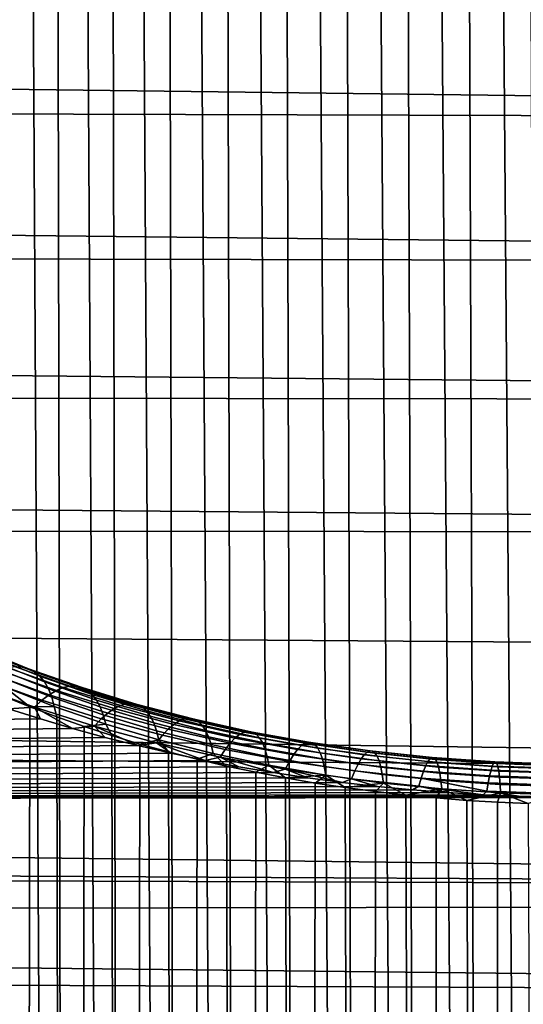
# Model space of a CAD drawing. Header units: metres. Extents: x -29 to 117, y -464 to 29.
# Tile 329 of 362: x 100.55 to 103.46, y -24.01 to -18.31. Entities that reach past the tile are written whole.
import ezdxf

# ---------------------------------------------------------------- set-up
doc = ezdxf.new("R2010")
doc.units = ezdxf.units.M
doc.layers.add('solid_24_501_056_XXX', color=7, linetype='CONTINUOUS')

msp = doc.modelspace()

# ---------------------------------------------------------------- linework, layer by layer
at = {"layer": 'solid_24_501_056_XXX'}
for points in [[(103.134026, -13.702284, 77.598305), (103.291458, -57.776882, 130.15033), (103.660316, -57.759457, 130.164948), (103.311363, -13.6847, 77.606133)], [(103.489105, -13.672137, 77.611717), (103.311363, -13.6847, 77.606133), (103.660316, -57.759457, 130.164948)], [(102.780762, -13.752416, 77.575798), (102.924713, -57.811672, 130.12114), (103.291458, -57.776882, 130.15033), (102.957146, -13.724861, 77.588211)], [(103.134026, -13.702284, 77.598305), (102.957146, -13.724861, 77.588211), (103.291458, -57.776882, 130.15033)], [(102.430336, -13.822513, 77.544174), (102.561455, -57.863693, 130.077484), (102.924713, -57.811672, 130.12114), (102.60511, -13.784976, 77.561127)], [(102.780762, -13.752416, 77.575798), (102.60511, -13.784976, 77.561127), (102.924713, -57.811672, 130.12114)], [(102.430336, -13.822513, 77.544174), (102.256523, -13.864965, 77.524857), (102.561455, -57.863693, 130.077484)], [(102.083755, -13.912292, 77.503113), (101.912239, -13.964554, 77.47905), (102.203079, -57.932743, 130.019547)], [(102.083755, -13.912292, 77.503113), (102.203079, -57.932743, 130.019547), (102.561455, -57.863693, 130.077484), (102.256523, -13.864965, 77.524857)], [(101.742142, -14.021672, 77.452606), (101.850929, -58.018562, 129.94754), (102.203079, -57.932743, 130.019547), (101.912239, -13.964554, 77.47905)], [(101.742142, -14.021672, 77.452606), (101.573608, -14.08353, 77.423668), (101.850929, -58.018562, 129.94754)], [(101.406792, -14.150046, 77.392181), (101.50634, -58.120827, 129.861725), (101.850929, -58.018562, 129.94754), (101.573608, -14.08353, 77.423668)], [(101.406792, -14.150046, 77.392181), (101.241852, -14.221313, 77.358299), (101.50634, -58.120827, 129.861725)], [(101.078979, -14.297185, 77.32193), (101.170631, -58.239143, 129.762451), (101.50634, -58.120827, 129.861725), (101.241852, -14.221313, 77.358299)], [(101.078979, -14.297185, 77.32193), (100.918365, -14.377475, 77.282944), (101.170631, -58.239143, 129.762451)], [(100.760178, -14.462092, 77.241302), (100.845062, -58.37307, 129.65007), (101.170631, -58.239143, 129.762451), (100.918365, -14.377475, 77.282944)], [(100.760178, -14.462092, 77.241302), (100.604523, -14.551145, 77.197197), (100.845062, -58.37307, 129.65007)], [(100.451645, -14.644389, 77.150513), (100.530876, -58.522095, 129.525024), (100.845062, -58.37307, 129.65007), (100.604523, -14.551145, 77.197197)], [(68.068306, -17.855564, 30.109602), (115.698807, -18.043081, 30.263849), (115.756416, -18.900509, 31.004889), (67.94294, -18.310102, 30.488224)], [(67.817108, -18.756699, 30.876354), (67.94294, -18.310102, 30.488224), (115.756416, -18.900509, 31.004889)], [(67.817108, -18.756699, 30.876354), (115.756416, -18.900509, 31.004889), (115.799744, -19.726307, 31.778532), (67.69075, -19.195158, 31.273838)], [(67.564034, -19.625256, 31.680479), (67.69075, -19.195158, 31.273838), (115.799744, -19.726307, 31.778532)], [(67.564034, -19.625256, 31.680479), (115.799744, -19.726307, 31.778532), (115.828773, -20.5193, 32.583401), (67.437141, -20.04677, 32.096069)], [(67.31002, -20.459524, 32.520447), (67.437141, -20.04677, 32.096069), (115.828773, -20.5193, 32.583401)], [(67.31002, -20.459524, 32.520447), (115.828773, -20.5193, 32.583401), (115.843262, -21.279072, 33.418877), (67.182594, -20.863342, 32.95343)], [(67.055054, -21.258018, 33.394802), (67.182594, -20.863342, 32.95343), (115.843262, -21.279072, 33.418877)], [(67.055054, -21.258018, 33.394802), (115.843262, -21.279072, 33.418877), (115.843224, -22.004473, 34.283588), (66.927574, -21.643349, 33.844341)], [(66.927574, -21.643349, 33.844341), (115.843224, -22.004473, 34.283588), (115.828644, -22.695074, 35.177017), (66.800095, -22.019175, 34.301857)], [(100.560608, -22.057667, 69.994957), (100.260139, -21.935186, 70.155823), (100.217278, -21.931597, 70.073975), (100.520958, -22.055998, 69.911446)], [(100.597534, -22.06741, 70.079163), (100.29998, -21.946735, 70.238464), (100.260139, -21.935186, 70.155823), (100.560608, -22.057667, 69.994957)], [(100.631416, -22.085142, 70.163345), (100.336464, -21.966145, 70.321175), (100.29998, -21.946735, 70.238464), (100.597534, -22.06741, 70.079163)], [(100.661972, -22.110714, 70.24678), (100.36927, -21.993248, 70.403259), (100.336464, -21.966145, 70.321175), (100.631416, -22.085142, 70.163345)], [(100.688934, -22.143906, 70.328766), (100.398125, -22.027815, 70.484024), (100.36927, -21.993248, 70.403259), (100.661972, -22.110714, 70.24678)], [(66.672554, -22.385338, 34.767162), (66.800095, -22.019175, 34.301857), (115.828644, -22.695074, 35.177017)], [(100.712074, -22.184435, 70.408585), (100.422775, -22.06955, 70.562759), (100.398125, -22.027815, 70.484024), (100.688934, -22.143906, 70.328766)], [(100.798279, -22.177036, 69.678169), (100.47892, -22.062416, 69.829338), (100.43486, -22.076866, 69.749344), (100.758156, -22.193432, 69.596497)], [(100.836601, -22.168741, 69.761909), (100.520958, -22.055998, 69.911446), (100.47892, -22.062416, 69.829338), (100.798279, -22.177036, 69.678169)], [(100.87281, -22.168617, 69.846985), (100.560608, -22.057667, 69.994957), (100.520958, -22.055998, 69.911446), (100.836601, -22.168741, 69.761909)], [(100.906586, -22.176668, 69.932678), (100.597534, -22.06741, 70.079163), (100.560608, -22.057667, 69.994957), (100.87281, -22.168617, 69.846985)], [(100.937637, -22.192823, 70.018257), (100.631416, -22.085142, 70.163345), (100.597534, -22.06741, 70.079163), (100.906586, -22.176668, 69.932678)], [(100.716591, -22.217791, 69.517578), (100.389153, -22.099228, 69.672142), (100.342178, -22.129307, 69.598404), (100.673927, -22.249901, 69.442093)], [(100.758156, -22.193432, 69.596497), (100.43486, -22.076866, 69.749344), (100.389153, -22.099228, 69.672142), (100.716591, -22.217791, 69.517578)], [(100.731194, -22.231953, 70.485565), (100.443024, -22.118095, 70.638802), (100.422775, -22.06955, 70.562759), (100.712074, -22.184435, 70.408585)], [(100.746124, -22.286055, 70.559044), (100.458679, -22.173037, 70.711502), (100.443024, -22.118095, 70.638802), (100.731194, -22.231953, 70.485565)], [(100.965714, -22.216946, 70.102989), (100.661972, -22.110714, 70.24678), (100.631416, -22.085142, 70.163345), (100.937637, -22.192823, 70.018257)], [(100.990562, -22.248827, 70.18615), (100.688934, -22.143906, 70.328766), (100.661972, -22.110714, 70.24678), (100.965714, -22.216946, 70.102989)], [(100.673927, -22.249901, 69.442093), (100.342178, -22.129307, 69.598404), (100.29435, -22.166847, 69.52874), (100.630531, -22.28949, 69.370689)], [(100.630531, -22.28949, 69.370689), (100.29435, -22.166847, 69.52874), (100.481842, -22.299448, 69.351288)], [(100.458679, -22.173037, 70.711502), (100.604668, -22.287676, 70.705452), (100.451797, -22.225512, 70.789162)], [(100.746124, -22.286055, 70.559044), (100.604668, -22.287676, 70.705452), (100.458679, -22.173037, 70.711502)], [(101.011971, -22.288197, 70.267021), (100.712074, -22.184435, 70.408585), (100.688934, -22.143906, 70.328766), (100.990562, -22.248827, 70.18615)], [(101.128807, -22.279615, 69.541023), (100.798279, -22.177036, 69.678169), (100.758156, -22.193432, 69.596497), (101.092842, -22.297789, 69.457802)], [(101.163208, -22.269602, 69.626259), (100.836601, -22.168741, 69.761909), (100.798279, -22.177036, 69.678169), (101.128807, -22.279615, 69.541023)], [(101.195747, -22.267834, 69.712784), (100.87281, -22.168617, 69.846985), (100.836601, -22.168741, 69.761909), (101.163208, -22.269602, 69.626259)], [(101.226151, -22.274324, 69.799866), (100.906586, -22.176668, 69.932678), (100.87281, -22.168617, 69.846985), (101.195747, -22.267834, 69.712784)], [(101.254158, -22.289019, 69.886749), (100.937637, -22.192823, 70.018257), (100.906586, -22.176668, 69.932678), (101.226151, -22.274324, 69.799866)], [(100.451797, -22.225512, 70.789162), (100.604668, -22.287676, 70.705452), (100.530876, -66.18499, 123.095093)], [(101.055626, -22.323965, 69.377312), (100.716591, -22.217791, 69.517578), (100.673927, -22.249901, 69.442093), (101.017464, -22.357922, 69.30024)], [(101.029762, -22.334717, 70.344925), (100.731194, -22.231953, 70.485565), (100.712074, -22.184435, 70.408585), (101.011971, -22.288197, 70.267021)], [(101.092842, -22.297789, 69.457802), (100.758156, -22.193432, 69.596497), (100.716591, -22.217791, 69.517578), (101.055626, -22.323965, 69.377312)], [(101.043785, -22.387991, 70.419182), (100.746124, -22.286055, 70.559044), (100.731194, -22.231953, 70.485565), (101.029762, -22.334717, 70.344925)], [(101.279533, -22.311792, 69.972694), (100.965714, -22.216946, 70.102989), (100.937637, -22.192823, 70.018257), (101.254158, -22.289019, 69.886749)], [(101.302055, -22.342449, 70.056969), (100.990562, -22.248827, 70.18615), (100.965714, -22.216946, 70.102989), (101.279533, -22.311792, 69.972694)], [(100.630531, -22.28949, 69.370689), (100.481842, -22.299448, 69.351288), (100.665276, -22.358154, 69.275574)], [(100.604668, -22.287676, 70.705452), (100.760323, -22.346571, 70.625412), (100.845062, -66.334015, 122.970047), (100.530876, -66.18499, 123.095093)], [(100.746124, -22.286055, 70.559044), (100.760323, -22.346571, 70.625412), (100.604668, -22.287676, 70.705452)], [(101.017464, -22.357922, 69.30024), (100.673927, -22.249901, 69.442093), (100.630531, -22.28949, 69.370689), (100.978691, -22.399366, 69.227242)], [(100.630531, -22.28949, 69.370689), (100.665276, -22.358154, 69.275574), (100.851425, -22.413351, 69.203896)], [(100.978691, -22.399366, 69.227242), (100.630531, -22.28949, 69.370689), (100.851425, -22.413351, 69.203896)], [(100.746124, -22.286055, 70.559044), (101.043785, -22.387991, 70.419182), (100.918518, -22.402264, 70.549316), (100.760323, -22.346571, 70.625412)], [(101.321526, -22.380728, 70.138847), (101.011971, -22.288197, 70.267021), (100.990562, -22.248827, 70.18615), (101.302055, -22.342449, 70.056969)], [(101.337791, -22.426302, 70.217636), (101.029762, -22.334717, 70.344925), (101.011971, -22.288197, 70.267021), (101.321526, -22.380728, 70.138847)], [(101.469444, -22.369936, 69.418762), (101.128807, -22.279615, 69.541023), (101.092842, -22.297789, 69.457802), (101.437828, -22.3897, 69.334145)], [(101.49971, -22.358377, 69.505356), (101.163208, -22.269602, 69.626259), (101.128807, -22.279615, 69.541023), (101.469444, -22.369936, 69.418762)], [(101.528381, -22.355124, 69.593201), (101.195747, -22.267834, 69.712784), (101.163208, -22.269602, 69.626259), (101.49971, -22.358377, 69.505356)], [(101.555206, -22.360205, 69.681541), (101.226151, -22.274324, 69.799866), (101.195747, -22.267834, 69.712784), (101.528381, -22.355124, 69.593201)], [(101.579956, -22.373575, 69.769623), (101.254158, -22.289019, 69.886749), (101.226151, -22.274324, 69.799866), (101.555206, -22.360205, 69.681541)], [(101.602425, -22.395121, 69.856689), (101.279533, -22.311792, 69.972694), (101.254158, -22.289019, 69.886749), (101.579956, -22.373575, 69.769623)], [(61.02314, -22.863506, 68.600929), (100.665276, -22.358154, 69.275574), (100.481842, -22.299448, 69.351288)], [(100.760323, -22.346571, 70.625412), (100.918518, -22.402264, 70.549316), (100.845062, -66.334015, 122.970047)], [(101.405151, -22.417501, 69.252243), (101.055626, -22.323965, 69.377312), (101.017464, -22.357922, 69.30024), (101.371681, -22.453104, 69.173744)], [(101.3507, -22.478781, 70.292664), (101.043785, -22.387991, 70.419182), (101.029762, -22.334717, 70.344925), (101.337791, -22.426302, 70.217636)], [(101.437828, -22.3897, 69.334145), (101.092842, -22.297789, 69.457802), (101.055626, -22.323965, 69.377312), (101.405151, -22.417501, 69.252243)], [(101.622414, -22.424658, 69.941994), (101.302055, -22.342449, 70.056969), (101.279533, -22.311792, 69.972694), (101.602425, -22.395121, 69.856689)], [(101.639755, -22.461935, 70.024811), (101.321526, -22.380728, 70.138847), (101.302055, -22.342449, 70.056969), (101.622414, -22.424658, 69.941994)], [(61.02314, -22.863506, 68.600929), (100.851425, -22.413351, 69.203896), (100.665276, -22.358154, 69.275574)], [(66.672554, -22.385338, 34.767162), (115.828644, -22.695074, 35.177017), (115.79953, -23.349731, 36.097794), (66.545128, -22.741655, 35.240017)], [(100.918518, -22.402264, 70.549316), (101.079132, -22.454599, 70.47702), (101.170631, -66.467941, 122.857666), (100.845062, -66.334015, 122.970047)], [(100.978691, -22.399366, 69.227242), (100.851425, -22.413351, 69.203896), (101.039734, -22.464903, 69.13652)], [(101.043785, -22.387991, 70.419182), (101.079132, -22.454599, 70.47702), (100.918518, -22.402264, 70.549316)], [(101.371681, -22.453104, 69.173744), (101.017464, -22.357922, 69.30024), (100.978691, -22.399366, 69.227242), (101.3377, -22.496202, 69.099335)], [(100.978691, -22.399366, 69.227242), (101.039734, -22.464903, 69.13652), (101.2304, -22.512886, 69.073425)], [(101.3377, -22.496202, 69.099335), (100.978691, -22.399366, 69.227242), (101.2304, -22.512886, 69.073425)], [(101.043785, -22.387991, 70.419182), (101.3507, -22.478781, 70.292664), (101.242004, -22.50359, 70.408623), (101.079132, -22.454599, 70.47702)], [(101.654297, -22.50663, 70.104439), (101.337791, -22.426302, 70.217636), (101.321526, -22.380728, 70.138847), (101.639755, -22.461935, 70.024811)], [(101.792, -22.468948, 69.226433), (101.437828, -22.3897, 69.334145), (101.405151, -22.417501, 69.252243), (101.76403, -22.498173, 69.143288)], [(101.819077, -22.44779, 69.312271), (101.469444, -22.369936, 69.418762), (101.437828, -22.3897, 69.334145), (101.792, -22.468948, 69.226433)], [(101.845032, -22.434875, 69.40007), (101.49971, -22.358377, 69.505356), (101.469444, -22.369936, 69.418762), (101.819077, -22.44779, 69.312271)], [(101.869637, -22.430317, 69.489082), (101.528381, -22.355124, 69.593201), (101.49971, -22.358377, 69.505356), (101.845032, -22.434875, 69.40007)], [(101.892693, -22.434155, 69.578545), (101.555206, -22.360205, 69.681541), (101.528381, -22.355124, 69.593201), (101.869637, -22.430317, 69.489082)], [(101.913994, -22.446352, 69.667686), (101.579956, -22.373575, 69.769623), (101.555206, -22.360205, 69.681541), (101.892693, -22.434155, 69.578545)], [(101.933365, -22.466808, 69.755753), (101.602425, -22.395121, 69.856689), (101.579956, -22.373575, 69.769623), (101.913994, -22.446352, 69.667686)], [(101.95063, -22.495346, 69.841988), (101.622414, -22.424658, 69.941994), (101.602425, -22.395121, 69.856689), (101.933365, -22.466808, 69.755753)], [(61.02314, -22.863506, 68.600929), (101.039734, -22.464903, 69.13652), (100.851425, -22.413351, 69.203896)], [(61.02314, -22.863506, 68.600929), (101.2304, -22.512886, 69.073425), (101.039734, -22.464903, 69.13652)], [(101.079132, -22.454599, 70.47702), (101.242004, -22.50359, 70.408623), (101.170631, -66.467941, 122.857666)], [(101.735413, -22.53521, 69.063545), (101.371681, -22.453104, 69.173744), (101.3377, -22.496202, 69.099335), (101.706383, -22.579746, 68.9879)], [(101.665924, -22.558365, 70.180183), (101.3507, -22.478781, 70.292664), (101.337791, -22.426302, 70.217636), (101.654297, -22.50663, 70.104439)], [(101.76403, -22.498173, 69.143288), (101.405151, -22.417501, 69.252243), (101.371681, -22.453104, 69.173744), (101.735413, -22.53521, 69.063545)], [(101.965652, -22.531725, 69.925659), (101.639755, -22.461935, 70.024811), (101.622414, -22.424658, 69.941994), (101.95063, -22.495346, 69.841988)], [(101.978302, -22.575628, 70.006042), (101.654297, -22.50663, 70.104439), (101.639755, -22.461935, 70.024811), (101.965652, -22.531725, 69.925659)], [(102.176529, -22.512991, 69.222343), (101.819077, -22.44779, 69.312271), (101.792, -22.468948, 69.226433), (102.154144, -22.535334, 69.13546)], [(102.197998, -22.498922, 69.311172), (101.845032, -22.434875, 69.40007), (101.819077, -22.44779, 69.312271), (102.176529, -22.512991, 69.222343)], [(102.218376, -22.493252, 69.401176), (101.869637, -22.430317, 69.489082), (101.845032, -22.434875, 69.40007), (102.197998, -22.498922, 69.311172)], [(102.237488, -22.496025, 69.4916), (101.892693, -22.434155, 69.578545), (101.869637, -22.430317, 69.489082), (102.218376, -22.493252, 69.401176)], [(102.255173, -22.507219, 69.581665), (101.913994, -22.446352, 69.667686), (101.892693, -22.434155, 69.578545), (102.237488, -22.496025, 69.4916)], [(102.271263, -22.526739, 69.670593), (101.933365, -22.466808, 69.755753), (101.913994, -22.446352, 69.667686), (102.255173, -22.507219, 69.581665)], [(102.285645, -22.554417, 69.757637), (101.95063, -22.495346, 69.841988), (101.933365, -22.466808, 69.755753), (102.271263, -22.526739, 69.670593)], [(61.02314, -22.863506, 68.600929), (101.423592, -22.5574, 69.014572), (101.2304, -22.512886, 69.073425)], [(101.242004, -22.50359, 70.408623), (101.406937, -22.54933, 70.34433), (101.50634, -66.586258, 122.758385), (101.170631, -66.467941, 122.857666)], [(101.3377, -22.496202, 69.099335), (101.2304, -22.512886, 69.073425), (101.423592, -22.5574, 69.014572)], [(101.3507, -22.478781, 70.292664), (101.406937, -22.54933, 70.34433), (101.242004, -22.50359, 70.408623)], [(101.3377, -22.496202, 69.099335), (101.423592, -22.5574, 69.014572), (101.618774, -22.59836, 68.960121)], [(101.706383, -22.579746, 68.9879), (101.3377, -22.496202, 69.099335), (101.618774, -22.59836, 68.960121)], [(101.3507, -22.478781, 70.292664), (101.665924, -22.558365, 70.180183), (101.573753, -22.591885, 70.284294), (101.406937, -22.54933, 70.34433)], [(101.988457, -22.626686, 70.082458), (101.665924, -22.558365, 70.180183), (101.654297, -22.50663, 70.104439), (101.978302, -22.575628, 70.006042)], [(102.131042, -22.565762, 69.051262), (101.76403, -22.498173, 69.143288), (101.735413, -22.53521, 69.063545), (102.107422, -22.604013, 68.970467)], [(102.154144, -22.535334, 69.13546), (101.792, -22.468948, 69.226433), (101.76403, -22.498173, 69.143288), (102.131042, -22.565762, 69.051262)], [(102.29818, -22.590015, 69.842041), (101.965652, -22.531725, 69.925659), (101.95063, -22.495346, 69.841988), (102.285645, -22.554417, 69.757637)], [(102.540459, -22.565361, 69.149536), (102.176529, -22.512991, 69.222343), (102.154144, -22.535334, 69.13546), (102.522903, -22.588667, 69.061798)], [(102.557304, -22.550356, 69.239204), (102.197998, -22.498922, 69.311172), (102.176529, -22.512991, 69.222343), (102.540459, -22.565361, 69.149536)], [(102.573311, -22.543777, 69.330032), (102.218376, -22.493252, 69.401176), (102.197998, -22.498922, 69.311172), (102.557304, -22.550356, 69.239204)], [(102.588333, -22.545683, 69.421242), (102.237488, -22.496025, 69.4916), (102.218376, -22.493252, 69.401176), (102.573311, -22.543777, 69.330032)], [(102.602249, -22.556057, 69.512062), (102.255173, -22.507219, 69.581665), (102.237488, -22.496025, 69.4916), (102.588333, -22.545683, 69.421242)], [(102.614929, -22.574808, 69.601707), (102.271263, -22.526739, 69.670593), (102.255173, -22.507219, 69.581665), (102.602249, -22.556057, 69.512062)], [(61.02314, -22.863506, 68.600929), (101.618774, -22.59836, 68.960121), (101.423592, -22.5574, 69.014572)], [(101.406937, -22.54933, 70.34433), (101.573753, -22.591885, 70.284294), (101.50634, -66.586258, 122.758385)], [(101.665924, -22.558365, 70.180183), (101.742279, -22.631115, 70.228401), (101.573753, -22.591885, 70.284294)], [(101.706383, -22.579746, 68.9879), (101.618774, -22.59836, 68.960121), (101.815399, -22.635685, 68.910271)], [(101.665924, -22.558365, 70.180183), (101.988457, -22.626686, 70.082458), (101.912376, -22.667072, 70.17675), (101.742279, -22.631115, 70.228401)], [(102.107422, -22.604013, 68.970467), (101.735413, -22.53521, 69.063545), (101.706383, -22.579746, 68.9879), (102.083481, -22.649765, 68.893761)], [(101.706383, -22.579746, 68.9879), (101.815399, -22.635685, 68.910271), (102.013641, -22.669416, 68.865021)], [(102.083481, -22.649765, 68.893761), (101.706383, -22.579746, 68.9879), (102.013641, -22.669416, 68.865021)], [(102.308762, -22.633232, 69.923096), (101.978302, -22.575628, 70.006042), (101.965652, -22.531725, 69.925659), (102.29818, -22.590015, 69.842041)], [(102.317307, -22.683697, 70.000099), (101.988457, -22.626686, 70.082458), (101.978302, -22.575628, 70.006042), (102.308762, -22.633232, 69.923096)], [(102.504799, -22.620071, 68.976738), (102.131042, -22.565762, 69.051262), (102.107422, -22.604013, 68.970467), (102.48629, -22.659307, 68.895088)], [(102.522903, -22.588667, 69.061798), (102.154144, -22.535334, 69.13546), (102.131042, -22.565762, 69.051262), (102.504799, -22.620071, 68.976738)], [(102.626266, -22.60178, 69.689415), (102.285645, -22.554417, 69.757637), (102.271263, -22.526739, 69.670593), (102.614929, -22.574808, 69.601707)], [(102.636169, -22.636738, 69.774445), (102.29818, -22.590015, 69.842041), (102.285645, -22.554417, 69.757637), (102.626266, -22.60178, 69.689415)], [(102.909485, -22.604763, 69.094383), (102.540459, -22.565361, 69.149536), (102.522903, -22.588667, 69.061798), (102.896866, -22.628798, 69.005997)], [(102.921608, -22.589045, 69.184692), (102.557304, -22.550356, 69.239204), (102.540459, -22.565361, 69.149536), (102.909485, -22.604763, 69.094383)], [(102.933121, -22.581778, 69.276146), (102.573311, -22.543777, 69.330032), (102.557304, -22.550356, 69.239204), (102.921608, -22.589045, 69.184692)], [(102.943939, -22.583023, 69.367966), (102.588333, -22.545683, 69.421242), (102.573311, -22.543777, 69.330032), (102.933121, -22.581778, 69.276146)], [(102.953964, -22.59277, 69.459366), (102.602249, -22.556057, 69.512062), (102.588333, -22.545683, 69.421242), (102.943939, -22.583023, 69.367966)], [(102.963112, -22.610935, 69.549561), (102.614929, -22.574808, 69.601707), (102.602249, -22.556057, 69.512062), (102.953964, -22.59277, 69.459366)], [(102.971298, -22.637365, 69.637787), (102.626266, -22.60178, 69.689415), (102.614929, -22.574808, 69.601707), (102.963112, -22.610935, 69.549561)], [(61.02314, -22.863506, 68.600929), (101.815399, -22.635685, 68.910271), (101.618774, -22.59836, 68.960121)], [(61.02314, -22.863506, 68.600929), (102.013641, -22.669416, 68.865021), (101.815399, -22.635685, 68.910271)], [(101.573753, -22.591885, 70.284294), (101.742279, -22.631115, 70.228401), (101.850929, -66.688522, 122.672577), (101.50634, -66.586258, 122.758385)], [(101.742279, -22.631115, 70.228401), (101.912376, -22.667072, 70.17675), (101.850929, -66.688522, 122.672577)], [(101.988457, -22.626686, 70.082458), (102.083885, -22.699844, 70.129471), (101.912376, -22.667072, 70.17675)], [(102.317307, -22.683697, 70.000099), (102.083885, -22.699844, 70.129471), (101.988457, -22.626686, 70.082458)], [(102.48629, -22.659307, 68.895088), (102.107422, -22.604013, 68.970467), (102.083481, -22.649765, 68.893761), (102.467552, -22.706039, 68.817535)], [(102.644554, -22.679384, 69.856049), (102.308762, -22.633232, 69.923096), (102.29818, -22.590015, 69.842041), (102.636169, -22.636738, 69.774445)], [(102.651352, -22.729355, 69.933548), (102.317307, -22.683697, 70.000099), (102.308762, -22.633232, 69.923096), (102.644554, -22.679384, 69.856049)], [(102.883858, -22.660944, 68.920288), (102.504799, -22.620071, 68.976738), (102.48629, -22.659307, 68.895088), (102.870567, -22.700924, 68.837982)], [(102.896866, -22.628798, 69.005997), (102.522903, -22.588667, 69.061798), (102.504799, -22.620071, 68.976738), (102.883858, -22.660944, 68.920288)], [(102.978455, -22.671831, 69.723282), (102.636169, -22.636738, 69.774445), (102.626266, -22.60178, 69.689415), (102.971298, -22.637365, 69.637787)], [(102.984528, -22.714041, 69.805328), (102.644554, -22.679384, 69.856049), (102.636169, -22.636738, 69.774445), (102.978455, -22.671831, 69.723282)], [(103.27462, -22.655622, 68.968582), (102.896866, -22.628798, 69.005997), (102.883858, -22.660944, 68.920288), (103.266785, -22.688265, 68.882423)], [(103.282219, -22.631098, 69.057404), (102.909485, -22.604763, 69.094383), (102.896866, -22.628798, 69.005997), (103.27462, -22.655622, 68.968582)], [(103.289528, -22.614899, 69.14814), (102.921608, -22.589045, 69.184692), (102.909485, -22.604763, 69.094383), (103.282219, -22.631098, 69.057404)], [(103.296471, -22.607166, 69.240021), (102.933121, -22.581778, 69.276146), (102.921608, -22.589045, 69.184692), (103.289528, -22.614899, 69.14814)], [(103.303001, -22.607965, 69.332245), (102.943939, -22.583023, 69.367966), (102.933121, -22.581778, 69.276146), (103.296471, -22.607166, 69.240021)], [(103.309052, -22.617289, 69.424042), (102.953964, -22.59277, 69.459366), (102.943939, -22.583023, 69.367966), (103.303001, -22.607965, 69.332245)], [(103.314568, -22.635057, 69.51461), (102.963112, -22.610935, 69.549561), (102.953964, -22.59277, 69.459366), (103.309052, -22.617289, 69.424042)], [(103.319519, -22.661121, 69.60318), (102.971298, -22.637365, 69.637787), (102.963112, -22.610935, 69.549561), (103.314568, -22.635057, 69.51461)], [(103.323853, -22.695253, 69.689003), (102.978455, -22.671831, 69.723282), (102.971298, -22.637365, 69.637787), (103.319519, -22.661121, 69.60318)], [(103.657219, -22.644287, 69.038902), (103.282219, -22.631098, 69.057404), (103.27462, -22.655622, 68.968582), (103.654678, -22.66906, 68.949852)], [(103.65966, -22.627848, 69.129852), (103.289528, -22.614899, 69.14814), (103.282219, -22.631098, 69.057404), (103.657219, -22.644287, 69.038902)], [(103.66198, -22.619881, 69.221939), (103.296471, -22.607166, 69.240021), (103.289528, -22.614899, 69.14814), (103.65966, -22.627848, 69.129852)], [(103.664162, -22.620455, 69.314377), (103.303001, -22.607965, 69.332245), (103.296471, -22.607166, 69.240021), (103.66198, -22.619881, 69.221939)], [(103.666183, -22.629564, 69.406364), (103.309052, -22.617289, 69.424042), (103.303001, -22.607965, 69.332245), (103.664162, -22.620455, 69.314377)], [(103.66803, -22.647133, 69.497124), (103.314568, -22.635057, 69.51461), (103.309052, -22.617289, 69.424042), (103.666183, -22.629564, 69.406364)], [(103.669685, -22.67301, 69.585869), (103.319519, -22.661121, 69.60318), (103.314568, -22.635057, 69.51461), (103.66803, -22.647133, 69.497124)], [(61.02314, -22.863506, 68.600929), (102.213669, -22.699629, 68.824333), (102.013641, -22.669416, 68.865021)], [(101.912376, -22.667072, 70.17675), (102.083885, -22.699844, 70.129471), (102.203079, -66.774338, 122.600571), (101.850929, -66.688522, 122.672577)], [(102.083481, -22.649765, 68.893761), (102.013641, -22.669416, 68.865021), (102.213669, -22.699629, 68.824333)], [(102.083481, -22.649765, 68.893761), (102.213669, -22.699629, 68.824333), (102.415001, -22.726288, 68.7883)], [(102.467552, -22.706039, 68.817535), (102.083481, -22.649765, 68.893761), (102.415001, -22.726288, 68.7883)], [(102.317307, -22.683697, 70.000099), (102.256653, -22.729475, 70.086639), (102.083885, -22.699844, 70.129471)], [(102.317307, -22.683697, 70.000099), (102.430458, -22.755865, 70.048195), (102.256653, -22.729475, 70.086639)], [(102.651352, -22.729355, 69.933548), (102.430458, -22.755865, 70.048195), (102.317307, -22.683697, 70.000099)], [(102.870567, -22.700924, 68.837982), (102.48629, -22.659307, 68.895088), (102.467552, -22.706039, 68.817535), (102.857117, -22.7484, 68.759789)], [(102.989464, -22.763632, 69.883209), (102.651352, -22.729355, 69.933548), (102.644554, -22.679384, 69.856049), (102.984528, -22.714041, 69.805328)], [(103.266785, -22.688265, 68.882423), (102.883858, -22.660944, 68.920288), (102.870567, -22.700924, 68.837982), (103.258781, -22.728746, 68.799683)], [(103.32753, -22.737165, 69.771339), (102.984528, -22.714041, 69.805328), (102.978455, -22.671831, 69.723282), (103.323853, -22.695253, 69.689003)], [(103.652061, -22.701954, 68.86348), (103.266785, -22.688265, 68.882423), (103.258781, -22.728746, 68.799683), (103.649384, -22.742685, 68.780518)], [(103.654678, -22.66906, 68.949852), (103.27462, -22.655622, 68.968582), (103.266785, -22.688265, 68.882423), (103.652061, -22.701954, 68.86348)], [(103.671135, -22.706974, 69.67186), (103.323853, -22.695253, 69.689003), (103.319519, -22.661121, 69.60318), (103.669685, -22.67301, 69.585869)], [(103.672363, -22.748734, 69.754341), (103.32753, -22.737165, 69.771339), (103.323853, -22.695253, 69.689003), (103.671135, -22.706974, 69.67186)], [(61.02314, -22.863506, 68.600929), (102.415001, -22.726288, 68.7883), (102.213669, -22.699629, 68.824333)], [(61.02314, -22.863506, 68.600929), (102.617111, -22.749353, 68.757027), (102.415001, -22.726288, 68.7883)], [(61.02314, -22.863506, 68.600929), (102.820168, -22.768848, 68.73053), (102.617111, -22.749353, 68.757027)], [(66.417999, -23.087942, 35.720181), (66.545128, -22.741655, 35.240017), (115.79953, -23.349731, 36.097794)], [(102.083885, -22.699844, 70.129471), (102.256653, -22.729475, 70.086639), (102.203079, -66.774338, 122.600571)], [(102.256653, -22.729475, 70.086639), (102.430458, -22.755865, 70.048195), (102.561455, -66.843391, 122.542625), (102.203079, -66.774338, 122.600571)], [(102.467552, -22.706039, 68.817535), (102.415001, -22.726288, 68.7883), (102.617111, -22.749353, 68.757027)], [(102.651352, -22.729355, 69.933548), (102.605225, -22.779076, 70.014175), (102.430458, -22.755865, 70.048195)], [(102.857117, -22.7484, 68.759789), (102.467552, -22.706039, 68.817535), (102.617111, -22.749353, 68.757027), (102.820168, -22.768848, 68.73053)], [(102.651352, -22.729355, 69.933548), (102.780869, -22.799175, 69.984657), (102.605225, -22.779076, 70.014175)], [(102.989464, -22.763632, 69.883209), (102.780869, -22.799175, 69.984657), (102.651352, -22.729355, 69.933548)], [(102.857117, -22.7484, 68.759789), (102.820168, -22.768848, 68.73053), (103.024338, -22.784817, 68.708771)], [(102.870567, -22.700924, 68.837982), (102.857117, -22.7484, 68.759789), (103.229141, -22.797243, 68.691818), (103.250679, -22.77672, 68.721054)], [(102.857117, -22.7484, 68.759789), (103.024338, -22.784817, 68.708771), (103.229141, -22.797243, 68.691818)], [(103.258781, -22.728746, 68.799683), (102.870567, -22.700924, 68.837982), (103.250679, -22.77672, 68.721054)], [(103.330521, -22.786497, 69.849487), (102.989464, -22.763632, 69.883209), (102.984528, -22.714041, 69.805328), (103.32753, -22.737165, 69.771339)], [(103.649384, -22.742685, 68.780518), (103.258781, -22.728746, 68.799683), (103.250679, -22.77672, 68.721054), (103.646683, -22.790909, 68.701675)], [(103.67337, -22.797932, 69.832619), (103.330521, -22.786497, 69.849487), (103.32753, -22.737165, 69.771339), (103.672363, -22.748734, 69.754341)], [(61.02314, -22.863506, 68.600929), (103.024338, -22.784817, 68.708771), (102.820168, -22.768848, 68.73053)], [(61.02314, -22.863506, 68.600929), (103.229141, -22.797243, 68.691818), (103.024338, -22.784817, 68.708771)], [(61.02314, -22.863506, 68.600929), (103.434097, -22.806107, 68.679703), (103.229141, -22.797243, 68.691818)], [(61.02314, -22.863506, 68.600929), (103.639366, -22.811415, 68.67244), (103.434097, -22.806107, 68.679703)], [(102.430458, -22.755865, 70.048195), (102.605225, -22.779076, 70.014175), (102.561455, -66.843391, 122.542625)], [(102.605225, -22.779076, 70.014175), (102.780869, -22.799175, 69.984657), (102.924713, -66.895409, 122.498978), (102.561455, -66.843391, 122.542625)], [(102.989464, -22.763632, 69.883209), (102.957245, -22.816181, 69.959686), (102.780869, -22.799175, 69.984657)], [(102.780869, -22.799175, 69.984657), (102.957245, -22.816181, 69.959686), (102.924713, -66.895409, 122.498978)], [(102.989464, -22.763632, 69.883209), (103.134117, -22.830042, 69.939209), (102.957245, -22.816181, 69.959686)], [(103.330521, -22.786497, 69.849487), (103.134117, -22.830042, 69.939209), (102.989464, -22.763632, 69.883209)], [(103.330521, -22.786497, 69.849487), (103.31144, -22.840796, 69.923248), (103.134117, -22.830042, 69.939209)], [(103.250679, -22.77672, 68.721054), (103.229141, -22.797243, 68.691818), (103.434097, -22.806107, 68.679703)], [(103.646683, -22.790909, 68.701675), (103.250679, -22.77672, 68.721054), (103.434097, -22.806107, 68.679703), (103.639366, -22.811415, 68.67244)], [(103.330521, -22.786497, 69.849487), (103.489174, -22.84848, 69.91185), (103.31144, -22.840796, 69.923248)], [(103.67337, -22.797932, 69.832619), (103.489174, -22.84848, 69.91185), (103.330521, -22.786497, 69.849487)], [(61.02314, -22.863506, 68.600929), (103.8451, -22.813183, 68.670021), (103.639366, -22.811415, 68.67244)], [(61.088253, -23.522047, 67.653786), (111.516136, -23.435171, 67.783562), (103.8451, -22.813183, 68.670021), (61.02314, -22.863506, 68.600929)], [(102.957245, -22.816181, 69.959686), (103.134117, -22.830042, 69.939209), (103.291458, -66.930199, 122.469788), (102.924713, -66.895409, 122.498978)], [(103.134117, -22.830042, 69.939209), (103.31144, -22.840796, 69.923248), (103.291458, -66.930199, 122.469788)], [(103.31144, -22.840796, 69.923248), (103.489174, -22.84848, 69.91185), (103.660316, -66.947632, 122.455162), (103.291458, -66.930199, 122.469788)], [(66.385025, -23.176233, 35.846073), (66.417999, -23.087942, 35.720181), (115.79953, -23.349731, 36.097794)], [(66.385025, -23.176233, 35.846073), (115.79953, -23.349731, 36.097794), (115.756126, -23.967915, 37.045395), (66.291107, -23.424063, 36.207447)], [(61.163151, -24.141781, 66.679871), (111.62619, -24.054173, 66.823013), (111.516136, -23.435171, 67.783562), (61.088253, -23.522047, 67.653786)], [(66.164391, -23.749876, 36.701618), (66.291107, -23.424063, 36.207447), (115.756126, -23.967915, 37.045395)], [(66.164391, -23.749876, 36.701618), (115.756126, -23.967915, 37.045395), (115.698448, -24.548477, 38.018429), (66.038025, -24.065222, 37.202435)]]:
    msp.add_3dface(points, dxfattribs=at)

doc.saveas('drawing.dxf')
